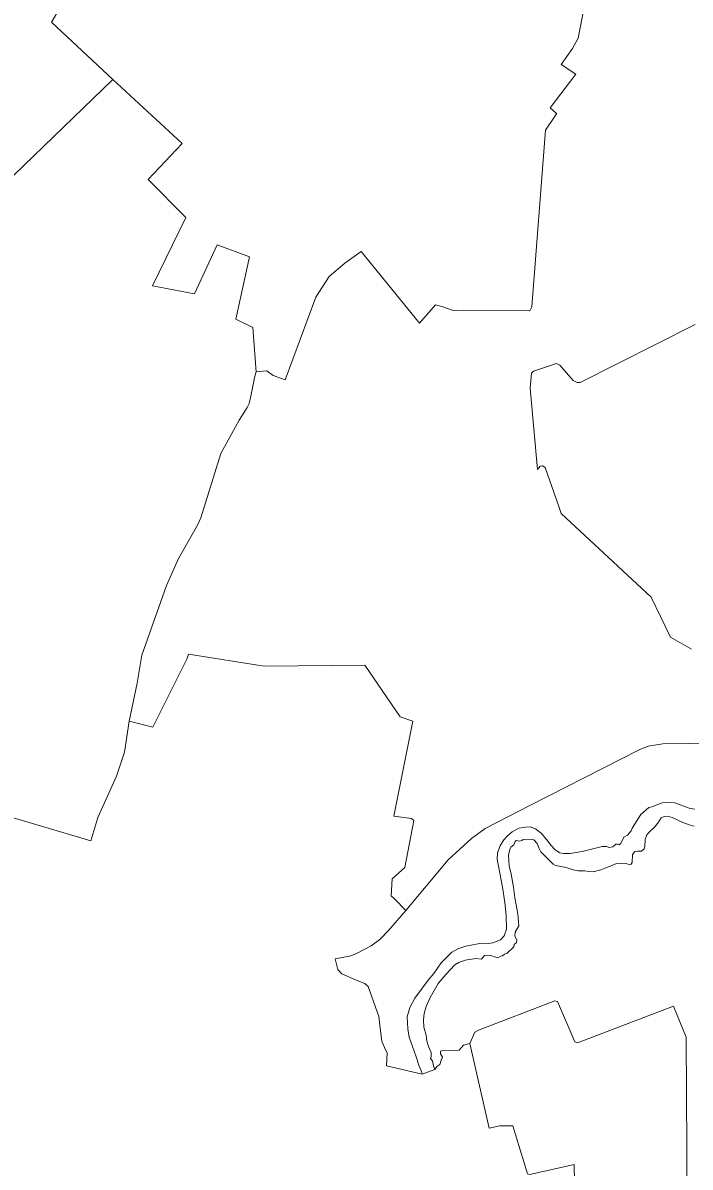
# Model space of a CAD drawing. Extents: x 369010 to 735936, y 6377141 to 6616555.
# Drawn here: x 552577 to 554985, y 6483930 to 6488056 of the extents above; entities that cross this region are included whole.
import ezdxf

# ---------------------------------------------------------------- set-up
doc = ezdxf.new("R2010")
doc.units = 0
doc.header["$LTSCALE"] = 40
doc.layers.add('3', color=7, linetype='Continuous', lineweight=13)

msp = doc.modelspace()

# ---------------------------------------------------------------- linework, layer by layer
at = {"layer": '3'}
for points in [[(552472.05, 6487438.48), (552902.19, 6487852.07), (552680.25, 6488058.95), (552709.88, 6488108.6), (552690.85, 6488125.32), (552703.09, 6488154.78), (552714.51, 6488168.35), (552865.29, 6488387.64), (553373.88, 6488979.32), (553351.87, 6489286.83), (553390.43, 6489270.44), (553422.04, 6489379.01), (553430.65, 6489389.94), (553439.09, 6489394.24), (553456.47, 6489399.54), (553455.8, 6489491.89), (553372.23, 6489489.4), (553383.65, 6489993.7), (553660.04, 6490067.01), (553625.61, 6490200.58)], [(552680.25, 6488058.95), (552902.19, 6487852.07), (553152.27, 6487621.2), (553028.64, 6487490.94), (553165.51, 6487354.73), (553045.02, 6487107.31), (553196.79, 6487079.17), (553277.72, 6487255.76), (553394.73, 6487212.9), (553345.25, 6486987.65), (553406.32, 6486957.86), (553418.4, 6486798.31), (553457.79, 6486801.45), (553479.8, 6486784.57), (553523.5, 6486768.68), (553634.22, 6487066.76), (553682.38, 6487141.73), (553738.98, 6487189.56), (553797.41, 6487231.6), (554008.42, 6486972.92), (554066.51, 6487039.78), (554092.5, 6487032.33), (554129.74, 6487018.6), (554142.48, 6487020.42), (554406.63, 6487017.6), (554413.41, 6487031.84), (554463.23, 6487669.19), (554502.78, 6487727.45), (554502.78, 6487729.43), (554480.11, 6487749.79), (554572.63, 6487871.44), (554519.17, 6487906.03), (554560.38, 6487964.12), (554580.74, 6488001.03), (554622.77, 6488220.15)], [(554622.77, 6488220.15), (554580.74, 6488001.03), (554560.38, 6487964.12), (554519.17, 6487906.03), (554572.63, 6487871.44), (554480.11, 6487749.79), (554502.78, 6487729.43), (554502.78, 6487727.45), (554463.23, 6487669.19), (554413.41, 6487031.84), (554406.63, 6487017.6), (554142.48, 6487020.42), (554129.74, 6487018.6), (554092.5, 6487032.33), (554066.51, 6487039.78), (554008.42, 6486972.92), (553797.41, 6487231.6), (553738.98, 6487189.56), (553682.38, 6487141.73), (553634.22, 6487066.76), (553523.5, 6486768.68), (553479.8, 6486784.57), (553457.79, 6486801.45), (553418.4, 6486798.31), (553413.6, 6486781.92), (553399.2, 6486709.6), (553393.24, 6486684.11), (553386.13, 6486668.72), (553357, 6486623.37), (553291.29, 6486503.71), (553219.47, 6486271.84), (553207.71, 6486244.86), (553138.86, 6486124.87), (553095.01, 6486026.9), (553005.97, 6485776.65), (552989.08, 6485675.7), (552961.11, 6485538.66), (553045.85, 6485516.65), (553168.16, 6485761.26), (553175.11, 6485779.96), (553447.2, 6485736.44), (553810.65, 6485740.08), (553938.75, 6485553.72), (553984.42, 6485538.33), (553915.57, 6485195.73), (553978.96, 6485187.62), (553987.57, 6485179.85), (553955.79, 6485010.7), (553909.12, 6484969.49), (553905.64, 6484908.92), (553918.22, 6484897.5), (553959.43, 6484855.62), (554112.19, 6485037.84), (554195.94, 6485115.46), (554245.59, 6485151.05), (554406.46, 6485234.79), (554800.86, 6485434.89), (554833.79, 6485447.63), (554886.75, 6485456.24), (555166.79, 6485459.55)], [(552476.85, 6485209.31), (552821.92, 6485106.2), (552848.07, 6485191.1), (552914.94, 6485339.56), (552943.9, 6485426.28), (552961.11, 6485538.66), (552989.08, 6485675.7), (553005.97, 6485776.65), (553095.01, 6486026.9), (553138.86, 6486124.87), (553207.71, 6486244.86), (553219.47, 6486271.84), (553291.29, 6486503.71), (553357, 6486623.37), (553386.13, 6486668.72), (553393.24, 6486684.11), (553399.2, 6486709.6), (553413.6, 6486781.92), (553418.4, 6486798.31), (553406.32, 6486957.86), (553345.25, 6486987.65), (553394.73, 6487212.9), (553277.72, 6487255.76), (553196.79, 6487079.17), (553045.02, 6487107.31), (553165.51, 6487354.73), (553028.64, 6487490.94), (553152.27, 6487621.2), (552902.19, 6487852.07), (552472.05, 6487438.48)], [(555002.94, 6486968.12), (554587.69, 6486759.25), (554577.59, 6486759.91), (554563.03, 6486767.03), (554514.86, 6486821.98), (554502.78, 6486827.6), (554419.87, 6486800.46), (554412.91, 6486793.18), (554407.45, 6486738.89), (554434.6, 6486445.79), (554444.36, 6486457.54), (554452.14, 6486459.19), (554462.07, 6486452.9), (554510.23, 6486316.2), (554519.5, 6486287.4), (554844.71, 6485985.85), (554914.23, 6485841.37), (554989.7, 6485798)], [(554989.7, 6485798), (554914.23, 6485841.37), (554844.71, 6485985.85), (554519.5, 6486287.4), (554510.23, 6486316.2), (554462.07, 6486452.9), (554452.14, 6486459.19), (554444.36, 6486457.54), (554434.6, 6486445.79), (554407.45, 6486738.89), (554412.91, 6486793.18), (554419.87, 6486800.46), (554502.78, 6486827.6), (554514.86, 6486821.98), (554563.03, 6486767.03), (554577.59, 6486759.91), (554587.69, 6486759.25), (555002.94, 6486968.12)], [(553978.96, 6485187.62), (553915.57, 6485195.73), (553984.42, 6485538.33), (553938.75, 6485553.72), (553810.65, 6485740.08), (553447.2, 6485736.44), (553175.11, 6485779.96), (553168.16, 6485761.26), (553045.85, 6485516.65), (552961.11, 6485538.66)], [(552961.11, 6485538.66), (552943.9, 6485426.28), (552914.94, 6485339.56), (552848.07, 6485191.1), (552821.92, 6485106.2), (552476.85, 6485209.31)], [(555166.79, 6485459.55), (554886.75, 6485456.24), (554833.79, 6485447.63), (554800.86, 6485434.89), (554406.46, 6485234.79), (554245.59, 6485151.05), (554195.94, 6485115.46), (554112.19, 6485037.84), (553959.43, 6484855.62)], [(553959.43, 6484855.62), (553896.38, 6484783.96), (553865.1, 6484750.69), (553834.48, 6484727.69), (553780.85, 6484700.05), (553760.17, 6484692.44), (553704.06, 6484681.18), (553713.66, 6484642.95), (553727.73, 6484627.23), (553777.71, 6484605.05), (553811.47, 6484592.31), (553822.56, 6484581.88), (553861.79, 6484473.31), (553866.25, 6484431.93), (553872.71, 6484384.1), (553885.78, 6484353.32), (553891.41, 6484342.06), (553888.76, 6484295.72), (554018.35, 6484266.1), (554016.04, 6484274.54), (554006.77, 6484294.57), (553994.52, 6484332.13), (553971.02, 6484399.16), (553966.38, 6484428.46), (553964.23, 6484471.65), (553972.84, 6484506.08), (553991.04, 6484540.01), (554039.04, 6484604.55), (554059.56, 6484627.89), (554087.04, 6484666.78), (554125.6, 6484705.18), (554146.78, 6484717.43), (554175.42, 6484726.7), (554232.02, 6484738.12), (554256.02, 6484737.12), (554272.57, 6484738.94), (554301.2, 6484750.2), (554313.61, 6484764.27), (554321.72, 6484788.76), (554320.89, 6484837.25), (554316.09, 6484884.26), (554308.32, 6484939.37), (554289.12, 6485041.15), (554290.11, 6485063.17), (554299.88, 6485089.32), (554312.78, 6485110.17), (554326.02, 6485124.73), (554343.24, 6485138.8), (554367.07, 6485152.04), (554391.23, 6485156.51), (554408.28, 6485157.83), (554426.49, 6485150.06), (554447.67, 6485133.84), (554467.53, 6485110), (554483.09, 6485089.48), (554497.65, 6485074.09), (554514.2, 6485063.66), (554527.44, 6485061.01), (554552.6, 6485061.35), (554594.8, 6485068.3), (554667.13, 6485086.01), (554683.02, 6485085.84), (554692.45, 6485083.19), (554706.02, 6485085.51), (554717.28, 6485095.11), (554722.9, 6485095.11), (554727.37, 6485091.8), (554733.5, 6485096.1), (554742.43, 6485111.33), (554745.91, 6485119.77), (554759.31, 6485126.72), (554771.73, 6485142.94), (554775.2, 6485152.54), (554806.98, 6485201.36), (554836.44, 6485227.18), (554846.53, 6485228.84), (554883.44, 6485243.9), (554900.16, 6485245.39), (554929.62, 6485244.06), (554981.09, 6485224.37), (555001.94, 6485221.06)], [(555001.94, 6485221.06), (554981.09, 6485224.37), (554929.62, 6485244.06), (554900.16, 6485245.39), (554883.44, 6485243.9), (554846.53, 6485228.84), (554836.44, 6485227.18), (554806.98, 6485201.36), (554775.2, 6485152.54), (554771.73, 6485142.94), (554759.31, 6485126.72), (554745.91, 6485119.77), (554742.43, 6485111.33), (554733.5, 6485096.1), (554727.37, 6485091.8), (554722.9, 6485095.11), (554717.28, 6485095.11), (554706.02, 6485085.51), (554692.45, 6485083.19), (554683.02, 6485085.84), (554667.13, 6485086.01), (554594.8, 6485068.3), (554552.6, 6485061.35), (554527.44, 6485061.01), (554514.2, 6485063.66), (554497.65, 6485074.09), (554483.09, 6485089.48), (554467.53, 6485110), (554447.67, 6485133.84), (554426.49, 6485150.06), (554408.28, 6485157.83), (554391.23, 6485156.51), (554367.07, 6485152.04), (554343.24, 6485138.8), (554326.02, 6485124.73), (554312.78, 6485110.17), (554299.88, 6485089.32), (554290.11, 6485063.17), (554289.12, 6485041.15), (554308.32, 6484939.37), (554316.09, 6484884.26), (554320.89, 6484837.25), (554321.72, 6484788.76), (554313.61, 6484764.27), (554301.2, 6484750.2), (554272.57, 6484738.94), (554256.02, 6484737.12), (554232.02, 6484738.12), (554175.42, 6484726.7), (554146.78, 6484717.43), (554125.6, 6484705.18), (554087.04, 6484666.78), (554059.56, 6484627.89), (554039.04, 6484604.55)], [(554397.69, 6483905.8), (554345.72, 6484079.58), (554297.72, 6484079.24), (554259.16, 6484070.64), (554190.48, 6484376.16), (554166.81, 6484370.53), (554151.25, 6484351.83), (554090.18, 6484351.33), (554084.06, 6484348.68), (554083.73, 6484339.09), (554090.84, 6484326.51), (554086.21, 6484315.75), (554082.07, 6484300.36), (554070.98, 6484293.24), (554063.87, 6484282.32), (554018.35, 6484266.1), (553888.76, 6484295.72), (553891.41, 6484342.06), (553885.78, 6484353.32), (553872.71, 6484384.1), (553866.25, 6484431.93), (553861.79, 6484473.31), (553822.56, 6484581.88), (553811.47, 6484592.31), (553777.71, 6484605.05), (553727.73, 6484627.23), (553713.66, 6484642.95), (553704.06, 6484681.18), (553760.17, 6484692.44), (553780.85, 6484700.05), (553834.48, 6484727.69), (553865.1, 6484750.69), (553896.38, 6484783.96), (553959.43, 6484855.62), (553918.22, 6484897.5), (553905.64, 6484908.92), (553909.12, 6484969.49), (553955.79, 6485010.7), (553987.57, 6485179.85), (553978.96, 6485187.62)], [(554039.04, 6484604.55), (553991.04, 6484540.01), (553972.84, 6484506.08), (553964.23, 6484471.65), (553966.38, 6484428.46), (553971.02, 6484399.16), (553994.52, 6484332.13), (554006.77, 6484294.57), (554016.04, 6484274.54), (554018.35, 6484266.1), (554063.87, 6484282.32), (554058.57, 6484295.89), (554055.09, 6484313.76), (554048.14, 6484322.04), (554050.13, 6484327.83), (554050.13, 6484344.22), (554040.53, 6484365.57), (554034.24, 6484384.43), (554031.92, 6484405.78), (554023.65, 6484435.08), (554022.66, 6484461.89), (554025.47, 6484484.23), (554032.26, 6484509.39), (554046.99, 6484542.32), (554075.62, 6484592.31), (554102.93, 6484625.41), (554136.19, 6484660.16), (554150.09, 6484668.44), (554173.1, 6484676.38), (554211.33, 6484682.34), (554231.85, 6484680.19), (554243.11, 6484693.26), (554261.15, 6484694.42), (554291.27, 6484684.82), (554302.03, 6484691.11), (554308.15, 6484691.94), (554315.6, 6484698.23), (554323.87, 6484700.88), (554348.37, 6484724.05), (554349.86, 6484732.82), (554358.13, 6484739.94), (554359.95, 6484749.7), (554352.51, 6484763.6), (554354, 6484777.01), (554366.24, 6484800.35), (554362.77, 6484843.05), (554352.01, 6484901.8), (554347.87, 6484939.53), (554339.6, 6484986.04), (554331.49, 6485016.82), (554329.17, 6485054.89), (554334.8, 6485075.41), (554338.11, 6485083.52), (554348.2, 6485092.46), (554353.5, 6485104.38), (554357.64, 6485108.35), (554368.89, 6485105.53), (554377.17, 6485108.18), (554382.3, 6485111.82), (554412.25, 6485112.98), (554421.36, 6485110.17), (554432.94, 6485096.6), (554440.72, 6485078.56), (554446.51, 6485067.47), (554490.2, 6485022.62), (554499.64, 6485017.82), (554537.7, 6485010.87), (554562.36, 6485002.09), (554581.07, 6484998.78), (554604.9, 6484998.45), (554617.81, 6484996.3), (554634.86, 6484994.98), (554662.33, 6485002.59), (554680.7, 6485009.05), (554694.44, 6485014.18), (554719.1, 6485025.1), (554734.99, 6485026.75), (554753.36, 6485025.43), (554764.61, 6485021.62), (554771.89, 6485022.45), (554776.36, 6485029.07), (554777.35, 6485057.04), (554785.96, 6485067.8), (554795.56, 6485069.12), (554809.3, 6485069.12), (554819.06, 6485077.73), (554821.21, 6485086.67), (554822.87, 6485111.99), (554828.33, 6485128.04), (554836.94, 6485138.47), (554855.14, 6485154.52), (554868.38, 6485169.92), (554879.97, 6485190.11), (554890.89, 6485194.91), (554903.8, 6485195.4), (554919.85, 6485191.27), (554958.25, 6485173.06), (554981.42, 6485164.12), (554999.63, 6485160.15)], [(554999.63, 6485160.15), (554981.42, 6485164.12), (554958.25, 6485173.06), (554919.85, 6485191.27), (554903.8, 6485195.4), (554890.89, 6485194.91), (554879.97, 6485190.11), (554868.38, 6485169.92), (554855.14, 6485154.52), (554836.94, 6485138.47), (554828.33, 6485128.04), (554822.87, 6485111.99), (554821.21, 6485086.67), (554819.06, 6485077.73), (554809.3, 6485069.12), (554795.56, 6485069.12), (554785.96, 6485067.8), (554777.35, 6485057.04), (554776.36, 6485029.07), (554771.89, 6485022.45), (554764.61, 6485021.62), (554753.36, 6485025.43), (554734.99, 6485026.75), (554719.1, 6485025.1), (554694.44, 6485014.18), (554680.7, 6485009.05), (554662.33, 6485002.59), (554634.86, 6484994.98), (554617.81, 6484996.3), (554604.9, 6484998.45), (554581.07, 6484998.78), (554562.36, 6485002.09), (554537.7, 6485010.87), (554499.64, 6485017.82), (554490.2, 6485022.62), (554446.51, 6485067.47), (554440.72, 6485078.56)], [(554440.72, 6485078.56), (554432.94, 6485096.6), (554421.36, 6485110.17), (554412.25, 6485112.98), (554382.3, 6485111.82), (554377.17, 6485108.18), (554368.89, 6485105.53), (554357.64, 6485108.35), (554353.5, 6485104.38), (554348.2, 6485092.46), (554338.11, 6485083.52), (554334.8, 6485075.41), (554329.17, 6485054.89), (554331.49, 6485016.82), (554339.6, 6484986.04), (554347.87, 6484939.53), (554352.01, 6484901.8), (554362.77, 6484843.05), (554366.24, 6484800.35), (554354, 6484777.01), (554352.51, 6484763.6), (554359.95, 6484749.7), (554358.13, 6484739.94), (554349.86, 6484732.82), (554348.37, 6484724.05), (554323.87, 6484700.88), (554315.6, 6484698.23), (554308.15, 6484691.94), (554302.03, 6484691.11), (554291.27, 6484684.82), (554261.15, 6484694.42), (554243.11, 6484693.26), (554231.85, 6484680.19), (554211.33, 6484682.34), (554173.1, 6484676.38), (554150.09, 6484668.44), (554136.19, 6484660.16), (554102.93, 6484625.41), (554075.62, 6484592.31)], [(554075.62, 6484592.31), (554046.99, 6484542.32), (554032.26, 6484509.39), (554025.47, 6484484.23), (554022.66, 6484461.89), (554023.65, 6484435.08), (554031.92, 6484405.78), (554034.24, 6484384.43), (554040.53, 6484365.57), (554050.13, 6484344.22), (554050.13, 6484327.83), (554048.14, 6484322.04), (554055.09, 6484313.76), (554058.57, 6484295.89), (554063.87, 6484282.32), (554070.98, 6484293.24), (554082.07, 6484300.36), (554086.21, 6484315.75), (554090.84, 6484326.51), (554083.73, 6484339.09), (554084.06, 6484348.68), (554090.18, 6484351.33), (554151.25, 6484351.83), (554166.81, 6484370.53), (554190.48, 6484376.16), (554207.86, 6484417.2), (554221.59, 6484423.99), (554496.49, 6484530.24), (554505.76, 6484528.09), (554569.32, 6484382.12), (554578.25, 6484377.98), (554925.31, 6484511.04), (554970.5, 6484399.16), (554974.47, 6483791.27)], [(554571.14, 6483684.35), (554566.5, 6483939.72), (554406.96, 6483903.81)]]:
    msp.add_lwpolyline(points, dxfattribs=at)
msp.add_lwpolyline([(554190.48, 6484376.16), (554259.16, 6484070.64), (554297.72, 6484079.24), (554345.72, 6484079.58), (554397.69, 6483905.8), (554406.96, 6483903.81), (554566.5, 6483939.72), (554571.14, 6483684.35), (554974.47, 6483791.27), (554970.5, 6484399.16), (554925.31, 6484511.04), (554578.25, 6484377.98), (554569.32, 6484382.12), (554505.76, 6484528.09), (554496.49, 6484530.24), (554221.59, 6484423.99), (554207.86, 6484417.2)], close=True, dxfattribs=at)

doc.saveas('drawing.dxf')
